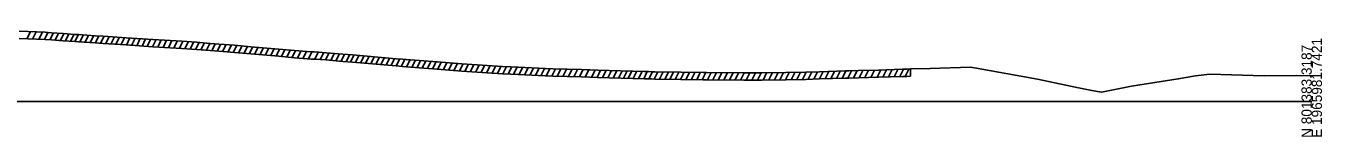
# Model space of a CAD drawing. Extents: x 1017 to 19997, y -1947 to 50737.
# Drawn here: x 12847 to 13202.8, y 39990.3 to 40019.3 of the extents above; entities that cross this region are included whole.
import ezdxf

# ---------------------------------------------------------------- set-up
doc = ezdxf.new("R2010")
doc.units = 0
for name, color, linetype in [('RD_GPK_XS_Cell', 7, 'Continuous'), ('RD_XS_ExGround', 7, 'Continuous'), ('RD_XS_ExPaveRet', 7, 'Continuous')]:
    doc.layers.add(name, color=color, linetype=linetype)

msp = doc.modelspace()

# ---------------------------------------------------------------- linework, layer by layer
at = {"layer": 'RD_GPK_XS_Cell'}
msp.add_line((12600, 40000), (13200, 40000), dxfattribs=at)
at = {"layer": 'RD_XS_ExGround'}
msp.add_lwpolyline([(12845.2, 40019.33), (12852.32, 40019.07), (12854.04, 40018.95), (12857.27, 40018.72), (12860.43, 40018.49), (12861.51, 40018.41), (12866.03, 40018.12), (12868.23, 40017.97), (12874.54, 40017.56), (12881.92, 40017.09), (12885.09, 40016.88), (12889.81, 40016.6), (12893.88, 40016.3), (12897.59, 40016.01), (12899.97, 40015.83), (12904.28, 40015.48), (12908.76, 40015.09), (12916.5, 40014.44), (12920.79, 40014.02), (12925.41, 40013.67), (12926.3, 40013.68), (12929.44, 40013.43), (12934.07, 40013.02), (12936.72, 40012.81), (12948.72, 40011.79), (12950.4, 40011.67), (12951.4, 40011.59), (12959.89, 40010.9), (12966.68, 40010.34), (12968.06, 40010.24), (12977.87, 40009.66), (12980.12, 40009.54), (12982.14, 40009.41), (12989.58, 40009.04), (12991.65, 40008.97), (12999.59, 40008.77), (13001.83, 40008.72), (13003.96, 40008.64), (13016.85, 40008.26), (13017.92, 40008.22), (13018.8, 40008.2), (13019.65, 40008.19), (13026.82, 40008.06), (13032.92, 40007.96), (13033.36, 40007.96), (13033.85, 40007.95), (13044.15, 40007.91), (13045.82, 40007.9), (13049.02, 40007.9), (13055.61, 40007.98), (13061.14, 40008.1), (13064.88, 40008.2), (13072.02, 40008.4), (13072.92, 40008.43), (13075.55, 40008.52), (13081.06, 40008.67), (13087.71, 40008.88), (13088.83, 40008.92), (13089.82, 40008.96), (13095.25, 40009.12), (13106.34, 40009.44), (13107.46, 40009.25), (13124.71, 40006.12), (13135.52, 40003.88), (13139.62, 40003), (13142.32, 40002.57), (13150.51, 40004.22), (13163.36, 40006.22), (13168.12, 40007.11), (13172.03, 40007.57), (13186.94, 40007.11), (13195.83, 40007.17), (13200, 40007.04)], dxfattribs=at)
at = {"layer": 'RD_XS_ExPaveRet'}
for p, q in [((12847.31, 40017.25), (12848.29, 40019.22)), ((12848.88, 40017.2), (12849.86, 40019.16)), ((12850.62, 40017.14), (12851.6, 40019.1)), ((12852.13, 40017.08), (12853.1, 40019.02)), ((12853.62, 40016.98), (12854.59, 40018.91)), ((12855.06, 40016.88), (12856.03, 40018.81)), ((12856.5, 40016.77), (12857.46, 40018.7)), ((12857.9, 40016.67), (12858.86, 40018.6)), ((12859.29, 40016.57), (12860.26, 40018.5)), ((12860.51, 40016.48), (12861.47, 40018.41)), ((12861.87, 40016.39), (12862.84, 40018.33)), ((12863.29, 40016.3), (12864.25, 40018.24)), ((12864.7, 40016.21), (12865.67, 40018.15)), ((12866.11, 40016.12), (12867.08, 40018.05)), ((12867.53, 40016.02), (12868.49, 40017.96)), ((12868.94, 40015.93), (12869.91, 40017.86)), ((12870.35, 40015.83), (12871.32, 40017.77)), ((12871.76, 40015.74), (12872.73, 40017.68)), ((12873.17, 40015.65), (12874.14, 40017.58)), ((12874.61, 40015.55), (12875.58, 40017.49)), ((12876.05, 40015.46), (12877.02, 40017.4)), ((12877.49, 40015.37), (12878.45, 40017.31)), ((12878.92, 40015.28), (12879.89, 40017.22)), ((12880.36, 40015.19), (12881.33, 40017.12)), ((12881.8, 40015.09), (12882.77, 40017.03)), ((12883.24, 40015), (12884.21, 40016.94)), ((12884.68, 40014.91), (12885.65, 40016.85)), ((12886.17, 40014.82), (12887.14, 40016.76)), ((12887.66, 40014.73), (12888.63, 40016.67)), ((12889.16, 40014.64), (12890.12, 40016.58)), ((12890.64, 40014.54), (12891.61, 40016.47)), ((12892.13, 40014.43), (12893.09, 40016.36)), ((12893.61, 40014.32), (12894.58, 40016.25)), ((12895.09, 40014.21), (12896.06, 40016.13)), ((12896.57, 40014.09), (12897.53, 40016.01)), ((12898.06, 40013.97), (12899.03, 40015.9)), ((12899.56, 40013.86), (12900.52, 40015.78)), ((12901.02, 40013.74), (12901.98, 40015.66)), ((12902.49, 40013.62), (12903.45, 40015.55)), ((12903.96, 40013.51), (12904.92, 40015.42)), ((12905.43, 40013.38), (12906.38, 40015.3)), ((12906.89, 40013.25), (12907.85, 40015.17)), ((12908.35, 40013.12), (12909.31, 40015.04)), ((12909.82, 40013), (12910.78, 40014.92)), ((12911.29, 40012.88), (12912.25, 40014.79)), ((12912.76, 40012.75), (12913.72, 40014.67)), ((12914.23, 40012.63), (12915.19, 40014.55)), ((12915.71, 40012.5), (12916.67, 40014.42)), ((12917.18, 40012.37), (12918.13, 40014.28)), ((12918.64, 40012.23), (12919.59, 40014.14)), ((12920.1, 40012.09), (12921.06, 40014)), ((12921.58, 40011.96), (12922.54, 40013.89)), ((12923.06, 40011.85), (12924.02, 40013.78)), ((12924.6, 40011.74), (12925.57, 40013.68)), ((12926.34, 40011.68), (12927.3, 40013.6)), ((12927.82, 40011.56), (12928.78, 40013.48)), ((12929.3, 40011.44), (12930.26, 40013.36)), ((12930.73, 40011.32), (12931.69, 40013.23)), ((12932.16, 40011.19), (12933.11, 40013.11)), ((12933.55, 40011.07), (12934.5, 40012.99)), ((12934.93, 40010.95), (12935.89, 40012.88)), ((12936.14, 40010.86), (12937.1, 40012.78)), ((12937.5, 40010.75), (12938.46, 40012.66)), ((12938.9, 40010.63), (12939.86, 40012.54)), ((12940.3, 40010.51), (12941.26, 40012.43)), ((12941.7, 40010.39), (12942.66, 40012.31)), ((12943.1, 40010.27), (12944.06, 40012.19)), ((12944.5, 40010.15), (12945.46, 40012.07)), ((12945.9, 40010.03), (12946.86, 40011.95)), ((12947.3, 40009.91), (12948.25, 40011.83)), ((12948.69, 40009.79), (12949.66, 40011.72)), ((12950.12, 40009.69), (12951.09, 40011.61)), ((12951.55, 40009.58), (12952.51, 40011.5)), ((12952.98, 40009.46), (12953.94, 40011.38)), ((12954.41, 40009.35), (12955.37, 40011.27)), ((12955.83, 40009.23), (12956.79, 40011.15)), ((12957.26, 40009.12), (12958.22, 40011.04)), ((12958.69, 40009), (12959.65, 40010.92)), ((12960.11, 40008.88), (12961.07, 40010.81)), ((12961.59, 40008.76), (12962.55, 40010.68)), ((12963.07, 40008.64), (12964.03, 40010.56)), ((12964.54, 40008.52), (12965.5, 40010.44)), ((12966.02, 40008.39), (12966.98, 40010.32)), ((12967.5, 40008.28), (12968.47, 40010.21)), ((12968.99, 40008.18), (12969.96, 40010.12)), ((12970.49, 40008.09), (12971.46, 40010.04)), ((12971.98, 40008), (12972.95, 40009.95)), ((12973.48, 40007.92), (12974.45, 40009.86)), ((12974.99, 40007.83), (12975.97, 40009.77)), ((12976.47, 40007.74), (12977.44, 40009.68)), ((12977.95, 40007.65), (12978.93, 40009.6)), ((12979.44, 40007.58), (12980.42, 40009.52)), ((12980.93, 40007.49), (12981.9, 40009.43)), ((12982.41, 40007.4), (12983.39, 40009.35)), ((12983.9, 40007.32), (12984.88, 40009.28)), ((12985.4, 40007.25), (12986.37, 40009.2)), ((12986.89, 40007.18), (12987.86, 40009.13)), ((12988.38, 40007.1), (12989.36, 40009.05)), ((12989.89, 40007.03), (12990.87, 40009)), ((12991.4, 40006.98), (12992.38, 40008.95)), ((12992.91, 40006.94), (12993.9, 40008.91)), ((12994.43, 40006.9), (12995.41, 40008.87)), ((12995.94, 40006.86), (12996.93, 40008.83)), ((12997.46, 40006.82), (12998.44, 40008.8)), ((12998.97, 40006.78), (12999.96, 40008.76)), ((13000.55, 40006.75), (13001.54, 40008.73)), ((13002.3, 40006.7), (13003.28, 40008.67)), ((13003.81, 40006.65), (13004.8, 40008.62)), ((13005.33, 40006.6), (13006.31, 40008.57)), ((13006.8, 40006.56), (13007.78, 40008.53)), ((13008.27, 40006.51), (13009.25, 40008.48)), ((13009.7, 40006.47), (13010.68, 40008.44)), ((13011.12, 40006.43), (13012.1, 40008.4)), ((13012.36, 40006.39), (13013.34, 40008.36)), ((13013.75, 40006.35), (13014.73, 40008.32)), ((13015.19, 40006.31), (13016.17, 40008.28)), ((13016.62, 40006.26), (13017.61, 40008.23)), ((13018.06, 40006.22), (13019.05, 40008.2)), ((13019.51, 40006.19), (13020.5, 40008.17)), ((13020.95, 40006.16), (13021.95, 40008.15)), ((13022.4, 40006.14), (13023.39, 40008.12)), ((13023.84, 40006.11), (13024.83, 40008.09)), ((13025.29, 40006.08), (13026.28, 40008.07)), ((13026.76, 40006.06), (13027.75, 40008.04)), ((13028.23, 40006.03), (13029.22, 40008.02)), ((13029.7, 40006.01), (13030.69, 40007.99)), ((13031.18, 40005.98), (13032.17, 40007.97)), ((13032.65, 40005.96), (13033.64, 40007.95)), ((13034.13, 40005.95), (13035.12, 40007.95)), ((13035.61, 40005.94), (13036.6, 40007.94)), ((13037.09, 40005.94), (13038.09, 40007.93)), ((13038.62, 40005.93), (13039.62, 40007.93)), ((13040.16, 40005.92), (13041.15, 40007.92)), ((13041.69, 40005.92), (13042.69, 40007.91)), ((13043.23, 40005.91), (13044.23, 40007.91)), ((13044.76, 40005.9), (13045.76, 40007.9)), ((13046.3, 40005.9), (13047.3, 40007.9)), ((13047.84, 40005.9), (13048.84, 40007.9)), ((13049.38, 40005.9), (13050.38, 40007.92)), ((13050.94, 40005.92), (13051.94, 40007.94)), ((13052.5, 40005.94), (13053.51, 40007.95)), ((13054.03, 40005.96), (13055.04, 40007.97)), ((13055.57, 40005.98), (13056.58, 40008)), ((13057.11, 40006.01), (13058.12, 40008.03)), ((13058.66, 40006.05), (13059.67, 40008.07)), ((13060.2, 40006.08), (13061.21, 40008.1)), ((13061.75, 40006.11), (13062.76, 40008.14)), ((13063.3, 40006.16), (13064.31, 40008.18)), ((13064.85, 40006.2), (13065.86, 40008.22)), ((13066.4, 40006.24), (13067.42, 40008.27)), ((13067.96, 40006.28), (13068.97, 40008.31)), ((13069.52, 40006.33), (13070.53, 40008.36)), ((13071.08, 40006.37), (13072.09, 40008.4)), ((13072.63, 40006.42), (13073.65, 40008.45)), ((13074.2, 40006.47), (13075.21, 40008.51)), ((13075.76, 40006.52), (13076.77, 40008.55)), ((13077.31, 40006.57), (13078.33, 40008.6)), ((13078.93, 40006.61), (13079.95, 40008.64)), ((13080.73, 40006.66), (13081.74, 40008.69)), ((13082.29, 40006.71), (13083.31, 40008.74)), ((13083.86, 40006.76), (13084.87, 40008.79)), ((13085.37, 40006.81), (13086.39, 40008.84)), ((13086.89, 40006.86), (13087.9, 40008.89)), ((13088.36, 40006.91), (13089.38, 40008.94)), ((13089.82, 40006.96), (13089.82, 40008.96))]:
    msp.add_line(p, q, dxfattribs=at)
msp.add_lwpolyline([(12845.2, 40017.33), (12852.32, 40017.07), (12854.04, 40016.95), (12857.27, 40016.72), (12860.43, 40016.49), (12861.51, 40016.41), (12866.03, 40016.12), (12868.23, 40015.97), (12874.54, 40015.56), (12881.92, 40015.09), (12885.09, 40014.88), (12889.81, 40014.6), (12893.88, 40014.3), (12897.59, 40014.01), (12899.97, 40013.83), (12904.28, 40013.48), (12908.76, 40013.09), (12916.5, 40012.44), (12920.79, 40012.02), (12925.41, 40011.67), (12926.3, 40011.68), (12929.44, 40011.43), (12934.07, 40011.02), (12936.72, 40010.81), (12948.72, 40009.79), (12950.4, 40009.67), (12951.4, 40009.59), (12959.89, 40008.9), (12966.68, 40008.34), (12968.06, 40008.24), (12977.87, 40007.66), (12980.12, 40007.54), (12982.14, 40007.41), (12989.58, 40007.04), (12991.65, 40006.97), (12999.59, 40006.77), (13001.83, 40006.72), (13003.96, 40006.64), (13016.85, 40006.26), (13017.92, 40006.22), (13018.8, 40006.2), (13019.65, 40006.19), (13026.82, 40006.06), (13032.92, 40005.96), (13033.36, 40005.96), (13033.85, 40005.95), (13044.15, 40005.91), (13045.82, 40005.9), (13049.02, 40005.9), (13055.61, 40005.98), (13061.14, 40006.1), (13064.88, 40006.2), (13072.02, 40006.4), (13072.92, 40006.43), (13075.55, 40006.52), (13081.06, 40006.67), (13087.71, 40006.88), (13088.83, 40006.92), (13089.82, 40006.96)], dxfattribs=at)

# ---------------------------------------------------------------- texts
at = {"layer": 'RD_GPK_XS_Cell'}
for s, p in [('E 1965981.7421', (13202.8, 39990)), ('N 801383.3187', (13200, 39990))]:
    msp.add_text(s, height=2.8, rotation=90, dxfattribs=at).set_placement(p)

doc.saveas('drawing.dxf')
